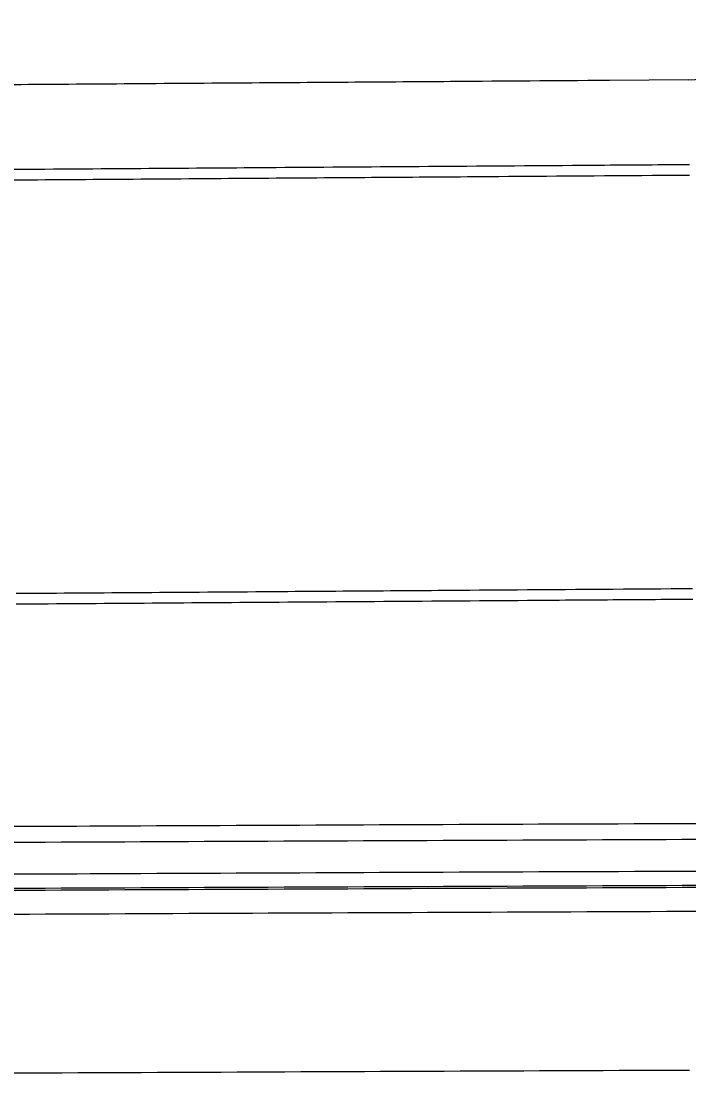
# Model space of a CAD drawing. Extents: x 2145147 to 2158018, y 137519 to 148068.
# Drawn here: x 2154453 to 2154495, y 142984.4 to 143050.6 of the extents above; entities that cross this region are included whole.
import ezdxf

# ---------------------------------------------------------------- set-up
doc = ezdxf.new("R2010")
doc.units = 0
doc.layers.add('PR_Phasing_Pavement_1', color=7, linetype='Continuous')

msp = doc.modelspace()

# ---------------------------------------------------------------- linework, layer by layer
at = {"layer": 'PR_Phasing_Pavement_1'}
for points in [[(2154495.008, 143046.859), (2154490.009, 143046.823), (2154489.652, 143046.82), (2154489.009, 143046.816), (2154488.647, 143046.813), (2154488.009, 143046.809), (2154487.642, 143046.806), (2154487.009, 143046.801), (2154486.637, 143046.799), (2154486.009, 143046.794), (2154485.632, 143046.792), (2154485.009, 143046.787), (2154484.627, 143046.784), (2154484.009, 143046.78), (2154483.622, 143046.777), (2154483.009, 143046.773), (2154482.617, 143046.77), (2154482.009, 143046.766), (2154481.612, 143046.763), (2154481.009, 143046.758), (2154480.607, 143046.756), (2154480.009, 143046.751), (2154479.602, 143046.748), (2154479.009, 143046.744), (2154478.597, 143046.741), (2154478.009, 143046.737), (2154477.592, 143046.734), (2154477.009, 143046.73), (2154476.587, 143046.727), (2154476.009, 143046.723), (2154475.582, 143046.72), (2154475.009, 143046.716), (2154474.577, 143046.712), (2154474.009, 143046.708), (2154473.572, 143046.705), (2154473.009, 143046.701), (2154472.567, 143046.698), (2154472.009, 143046.694), (2154471.562, 143046.691), (2154471.009, 143046.687), (2154470.557, 143046.684), (2154470.009, 143046.68), (2154469.552, 143046.676), (2154469.009, 143046.673), (2154468.547, 143046.669), (2154468.009, 143046.665), (2154467.542, 143046.662), (2154467.01, 143046.658), (2154466.537, 143046.655), (2154466.01, 143046.651), (2154465.532, 143046.648), (2154465.01, 143046.644), (2154464.527, 143046.641), (2154464.01, 143046.637), (2154463.522, 143046.633), (2154463.01, 143046.63), (2154462.517, 143046.626), (2154462.01, 143046.623), (2154461.512, 143046.619), (2154461.01, 143046.615), (2154460.507, 143046.612), (2154460.01, 143046.608), (2154459.502, 143046.605), (2154459.01, 143046.601), (2154458.497, 143046.597), (2154458.01, 143046.594), (2154457.492, 143046.59), (2154457.01, 143046.587), (2154456.487, 143046.583), (2154456.01, 143046.58), (2154455.482, 143046.576), (2154455.01, 143046.572), (2154454.477, 143046.569), (2154454.01, 143046.565), (2154453.472, 143046.561), (2154453.01, 143046.558), (2154452.467, 143046.554)], [(2154495.047, 143041.519), (2154494.715, 143041.516), (2154494.047, 143041.512), (2154493.71, 143041.509), (2154493.047, 143041.504), (2154492.705, 143041.502), (2154492.047, 143041.497), (2154491.7, 143041.495), (2154491.047, 143041.49), (2154490.695, 143041.488), (2154490.047, 143041.483), (2154489.69, 143041.48), (2154489.047, 143041.476), (2154488.685, 143041.473), (2154488.047, 143041.469), (2154487.68, 143041.466), (2154487.047, 143041.461), (2154486.675, 143041.459), (2154486.047, 143041.454), (2154485.67, 143041.452), (2154485.047, 143041.447), (2154484.665, 143041.444), (2154484.047, 143041.44), (2154483.66, 143041.437), (2154483.047, 143041.433), (2154482.655, 143041.43), (2154482.047, 143041.426), (2154481.65, 143041.423), (2154481.047, 143041.419), (2154480.645, 143041.416), (2154480.047, 143041.411), (2154479.64, 143041.409), (2154479.047, 143041.404), (2154478.635, 143041.401), (2154478.047, 143041.397), (2154477.63, 143041.394), (2154477.047, 143041.39), (2154476.625, 143041.387), (2154476.047, 143041.383), (2154475.62, 143041.38), (2154475.047, 143041.376), (2154474.615, 143041.373), (2154474.048, 143041.368), (2154473.61, 143041.365), (2154473.048, 143041.361), (2154472.605, 143041.358), (2154472.048, 143041.354), (2154471.6, 143041.351), (2154471.048, 143041.347), (2154470.595, 143041.344), (2154470.048, 143041.34), (2154469.59, 143041.337), (2154469.048, 143041.333), (2154468.585, 143041.329), (2154468.048, 143041.326), (2154467.58, 143041.322), (2154467.048, 143041.318), (2154466.575, 143041.315), (2154466.048, 143041.311), (2154465.57, 143041.308), (2154465.048, 143041.304), (2154464.565, 143041.301), (2154464.048, 143041.297), (2154463.56, 143041.293), (2154463.048, 143041.29), (2154462.555, 143041.286), (2154462.048, 143041.283), (2154461.55, 143041.279), (2154461.048, 143041.276), (2154460.545, 143041.272), (2154460.048, 143041.268), (2154459.54, 143041.265), (2154459.048, 143041.261), (2154458.535, 143041.258), (2154458.048, 143041.254), (2154457.53, 143041.25), (2154457.048, 143041.247), (2154456.525, 143041.243), (2154456.048, 143041.24), (2154455.52, 143041.236), (2154455.048, 143041.233), (2154454.515, 143041.229), (2154454.048, 143041.225), (2154453.51, 143041.222), (2154453.048, 143041.218), (2154452.505, 143041.214)], [(2154495.052, 143040.851), (2154494.72, 143040.849), (2154494.052, 143040.844), (2154493.715, 143040.841), (2154493.052, 143040.837), (2154492.71, 143040.834), (2154492.052, 143040.83), (2154491.705, 143040.827), (2154491.052, 143040.822), (2154490.7, 143040.82), (2154490.052, 143040.815), (2154489.695, 143040.813), (2154489.052, 143040.808), (2154488.69, 143040.806), (2154488.052, 143040.801), (2154487.685, 143040.798), (2154487.052, 143040.794), (2154486.68, 143040.791), (2154486.052, 143040.787), (2154485.675, 143040.784), (2154485.052, 143040.78), (2154484.67, 143040.777), (2154484.052, 143040.772), (2154483.665, 143040.77), (2154483.052, 143040.765), (2154482.66, 143040.762), (2154482.052, 143040.758), (2154481.655, 143040.755), (2154481.052, 143040.751), (2154480.65, 143040.748), (2154480.052, 143040.744), (2154479.645, 143040.741), (2154479.052, 143040.737), (2154478.64, 143040.734), (2154478.052, 143040.729), (2154477.635, 143040.726), (2154477.052, 143040.722), (2154476.63, 143040.719), (2154476.052, 143040.715), (2154475.625, 143040.712), (2154475.052, 143040.708), (2154474.62, 143040.705), (2154474.052, 143040.701), (2154473.615, 143040.698), (2154473.052, 143040.694), (2154472.61, 143040.691), (2154472.052, 143040.687), (2154471.605, 143040.683), (2154471.052, 143040.679), (2154470.6, 143040.676), (2154470.052, 143040.672), (2154469.595, 143040.669), (2154469.052, 143040.665), (2154468.59, 143040.662), (2154468.052, 143040.658), (2154467.585, 143040.655), (2154467.052, 143040.651), (2154466.58, 143040.647), (2154466.053, 143040.644), (2154465.575, 143040.64), (2154465.053, 143040.636), (2154464.57, 143040.633), (2154464.053, 143040.629), (2154463.565, 143040.626), (2154463.053, 143040.622), (2154462.56, 143040.619), (2154462.053, 143040.615), (2154461.555, 143040.611), (2154461.053, 143040.608), (2154460.55, 143040.604), (2154460.053, 143040.601), (2154459.545, 143040.597), (2154459.053, 143040.594), (2154458.54, 143040.59), (2154458.053, 143040.586), (2154457.535, 143040.583), (2154457.053, 143040.579), (2154456.53, 143040.576), (2154456.053, 143040.572), (2154455.525, 143040.568), (2154455.053, 143040.565), (2154454.52, 143040.561), (2154454.053, 143040.558), (2154453.515, 143040.554), (2154453.053, 143040.551), (2154452.51, 143040.547)], [(2154495.238, 143014.832), (2154494.906, 143014.829), (2154494.238, 143014.825), (2154493.901, 143014.822), (2154493.238, 143014.817), (2154492.896, 143014.815), (2154492.238, 143014.81), (2154491.891, 143014.808), (2154491.238, 143014.803), (2154490.886, 143014.801), (2154490.238, 143014.796), (2154489.881, 143014.793), (2154489.238, 143014.789), (2154488.876, 143014.786), (2154488.238, 143014.782), (2154487.871, 143014.779), (2154487.238, 143014.775), (2154486.866, 143014.772), (2154486.238, 143014.767), (2154485.861, 143014.765), (2154485.238, 143014.76), (2154484.856, 143014.757), (2154484.238, 143014.753), (2154483.851, 143014.75), (2154483.238, 143014.746), (2154482.846, 143014.743), (2154482.238, 143014.739), (2154481.841, 143014.736), (2154481.238, 143014.732), (2154480.836, 143014.729), (2154480.238, 143014.724), (2154479.831, 143014.722), (2154479.238, 143014.717), (2154478.826, 143014.714), (2154478.238, 143014.71), (2154477.821, 143014.707), (2154477.238, 143014.703), (2154476.816, 143014.7), (2154476.238, 143014.696), (2154475.811, 143014.693), (2154475.238, 143014.689), (2154474.806, 143014.686), (2154474.238, 143014.682), (2154473.801, 143014.678), (2154473.238, 143014.674), (2154472.796, 143014.671), (2154472.238, 143014.667), (2154471.791, 143014.664), (2154471.238, 143014.66), (2154470.786, 143014.657), (2154470.239, 143014.653), (2154469.781, 143014.65), (2154469.239, 143014.646), (2154468.776, 143014.642), (2154468.239, 143014.639), (2154467.771, 143014.635), (2154467.239, 143014.631), (2154466.766, 143014.628), (2154466.239, 143014.624), (2154465.761, 143014.621), (2154465.239, 143014.617), (2154464.756, 143014.614), (2154464.239, 143014.61), (2154463.751, 143014.607), (2154463.239, 143014.603), (2154462.746, 143014.599), (2154462.239, 143014.596), (2154461.741, 143014.592), (2154461.239, 143014.589), (2154460.736, 143014.585), (2154460.239, 143014.581), (2154459.731, 143014.578), (2154459.239, 143014.574), (2154458.726, 143014.571), (2154458.239, 143014.567), (2154457.721, 143014.563), (2154457.239, 143014.56), (2154456.716, 143014.556), (2154456.239, 143014.553), (2154455.711, 143014.549), (2154455.239, 143014.546), (2154454.706, 143014.542), (2154454.239, 143014.538), (2154453.701, 143014.535), (2154453.239, 143014.531), (2154452.696, 143014.527)], [(2154495.243, 143014.164), (2154494.911, 143014.162), (2154494.243, 143014.157), (2154493.906, 143014.155), (2154493.243, 143014.15), (2154492.901, 143014.147), (2154492.243, 143014.143), (2154491.896, 143014.14), (2154491.243, 143014.135), (2154490.891, 143014.133), (2154490.243, 143014.128), (2154489.886, 143014.126), (2154489.243, 143014.121), (2154488.881, 143014.119), (2154488.243, 143014.114), (2154487.876, 143014.111), (2154487.243, 143014.107), (2154486.871, 143014.104), (2154486.243, 143014.1), (2154485.866, 143014.097), (2154485.243, 143014.093), (2154484.861, 143014.09), (2154484.243, 143014.085), (2154483.856, 143014.083), (2154483.243, 143014.078), (2154482.851, 143014.075), (2154482.243, 143014.071), (2154481.846, 143014.068), (2154481.243, 143014.064), (2154480.841, 143014.061), (2154480.243, 143014.057), (2154479.836, 143014.054), (2154479.243, 143014.05), (2154478.831, 143014.047), (2154478.243, 143014.042), (2154477.826, 143014.039), (2154477.243, 143014.035), (2154476.821, 143014.032), (2154476.243, 143014.028), (2154475.816, 143014.025), (2154475.243, 143014.021), (2154474.811, 143014.018), (2154474.243, 143014.014), (2154473.806, 143014.011), (2154473.243, 143014.007), (2154472.801, 143014.004), (2154472.243, 143014), (2154471.796, 143013.996), (2154471.243, 143013.992), (2154470.791, 143013.989), (2154470.243, 143013.985), (2154469.786, 143013.982), (2154469.243, 143013.978), (2154468.781, 143013.975), (2154468.243, 143013.971), (2154467.776, 143013.968), (2154467.243, 143013.964), (2154466.771, 143013.96), (2154466.243, 143013.957), (2154465.766, 143013.953), (2154465.243, 143013.949), (2154464.761, 143013.946), (2154464.243, 143013.942), (2154463.756, 143013.939), (2154463.243, 143013.935), (2154462.751, 143013.932), (2154462.243, 143013.928), (2154461.746, 143013.924), (2154461.244, 143013.921), (2154460.741, 143013.917), (2154460.244, 143013.914), (2154459.736, 143013.91), (2154459.244, 143013.907), (2154458.731, 143013.903), (2154458.244, 143013.899), (2154457.726, 143013.896), (2154457.244, 143013.892), (2154456.721, 143013.889), (2154456.244, 143013.885), (2154455.716, 143013.881), (2154455.244, 143013.878), (2154454.711, 143013.874), (2154454.244, 143013.871), (2154453.706, 143013.867), (2154453.244, 143013.864), (2154452.701, 143013.86)], [(2154452.513, 142999.885), (2154453.514, 142999.89), (2154454.516, 142999.895), (2154455.517, 142999.899), (2154456.518, 142999.904), (2154457.337, 142999.908), (2154457.52, 142999.909), (2154458.521, 142999.913), (2154459.522, 142999.918), (2154460.524, 142999.922), (2154461.525, 142999.927), (2154462.526, 142999.931), (2154463.527, 142999.936), (2154464.529, 142999.94), (2154465.53, 142999.945), (2154466.531, 142999.949), (2154467.533, 142999.954), (2154468.534, 142999.958), (2154469.535, 142999.963), (2154470.536, 142999.967), (2154471.538, 142999.971), (2154472.539, 142999.976), (2154473.54, 142999.98), (2154474.542, 142999.984), (2154475.543, 142999.989), (2154476.544, 142999.993), (2154477.545, 142999.997), (2154478.547, 143000.002), (2154479.548, 143000.006), (2154480.549, 143000.01), (2154481.551, 143000.014), (2154482.552, 143000.018), (2154483.553, 143000.023), (2154484.554, 143000.027), (2154485.556, 143000.031), (2154486.557, 143000.035), (2154487.558, 143000.039), (2154488.56, 143000.043), (2154489.561, 143000.047), (2154490.562, 143000.051), (2154491.564, 143000.055), (2154492.565, 143000.059), (2154493.566, 143000.063), (2154494.567, 143000.067), (2154494.978, 143000.069), (2154494.98, 143000.069), (2154495.569, 143000.066)], [(2154452.518, 142998.885), (2154453.519, 142998.89), (2154454.52, 142998.895), (2154455.522, 142998.899), (2154456.523, 142998.904), (2154457.342, 142998.908), (2154457.524, 142998.909), (2154458.526, 142998.913), (2154459.527, 142998.918), (2154460.528, 142998.922), (2154461.529, 142998.927), (2154462.531, 142998.931), (2154463.532, 142998.936), (2154464.533, 142998.94), (2154465.534, 142998.945), (2154466.536, 142998.949), (2154467.537, 142998.954), (2154468.538, 142998.958), (2154469.54, 142998.963), (2154470.541, 142998.967), (2154471.542, 142998.971), (2154472.543, 142998.976), (2154473.545, 142998.98), (2154474.546, 142998.984), (2154475.547, 142998.989), (2154476.548, 142998.993), (2154477.55, 142998.997), (2154478.551, 142999.002), (2154479.552, 142999.006), (2154480.554, 142999.01), (2154481.555, 142999.014), (2154482.556, 142999.018), (2154483.557, 142999.023), (2154484.559, 142999.027), (2154485.56, 142999.031), (2154486.561, 142999.035), (2154487.562, 142999.039), (2154488.564, 142999.043), (2154489.565, 142999.047), (2154490.566, 142999.051), (2154491.568, 142999.055), (2154492.569, 142999.059), (2154493.57, 142999.063), (2154494.571, 142999.067), (2154494.982, 142999.069), (2154494.984, 142999.069), (2154495.573, 142999.066)], [(2154452.527, 142996.885), (2154453.529, 142996.89), (2154454.53, 142996.895), (2154455.531, 142996.899), (2154456.532, 142996.904), (2154457.351, 142996.908), (2154457.533, 142996.909), (2154458.535, 142996.913), (2154459.536, 142996.918), (2154460.537, 142996.922), (2154461.538, 142996.927), (2154462.54, 142996.931), (2154463.541, 142996.936), (2154464.542, 142996.94), (2154465.543, 142996.945), (2154466.545, 142996.949), (2154467.546, 142996.954), (2154468.547, 142996.958), (2154469.548, 142996.963), (2154470.55, 142996.967), (2154471.551, 142996.971), (2154472.552, 142996.976), (2154473.553, 142996.98), (2154474.555, 142996.984), (2154475.556, 142996.989), (2154476.557, 142996.993), (2154477.558, 142996.997), (2154478.559, 142997.002), (2154479.561, 142997.006), (2154480.562, 142997.01), (2154481.563, 142997.014), (2154482.564, 142997.018), (2154483.566, 142997.023), (2154484.567, 142997.027), (2154485.568, 142997.031), (2154486.569, 142997.035), (2154487.571, 142997.039), (2154488.572, 142997.043), (2154489.573, 142997.047), (2154490.574, 142997.051), (2154491.576, 142997.055), (2154492.577, 142997.059), (2154493.578, 142997.063), (2154494.579, 142997.067), (2154494.99, 142997.069), (2154494.992, 142997.069), (2154495.581, 142997.066)], [(2154452.531, 142995.991), (2154453.533, 142995.995), (2154454.534, 142996), (2154455.535, 142996.005), (2154456.536, 142996.009), (2154457.355, 142996.013), (2154457.538, 142996.014), (2154458.539, 142996.019), (2154459.54, 142996.023), (2154460.541, 142996.028), (2154461.542, 142996.032), (2154462.544, 142996.037), (2154463.545, 142996.041), (2154464.546, 142996.046), (2154465.547, 142996.05), (2154466.549, 142996.055), (2154467.55, 142996.059), (2154468.551, 142996.064), (2154469.552, 142996.068), (2154470.553, 142996.072), (2154471.555, 142996.077), (2154472.556, 142996.081), (2154473.557, 142996.085), (2154474.558, 142996.09), (2154475.56, 142996.094), (2154476.561, 142996.098), (2154477.562, 142996.103), (2154478.563, 142996.107), (2154479.564, 142996.111), (2154480.566, 142996.115), (2154481.567, 142996.12), (2154482.568, 142996.124), (2154483.569, 142996.128), (2154484.571, 142996.132), (2154485.572, 142996.136), (2154486.573, 142996.14), (2154487.574, 142996.144), (2154488.575, 142996.148), (2154489.577, 142996.153), (2154490.578, 142996.157), (2154491.579, 142996.161), (2154492.58, 142996.165), (2154493.582, 142996.169), (2154494.583, 142996.173), (2154494.991, 142996.174), (2154495.576, 142996.171)], [(2154452.532, 142995.865), (2154453.533, 142995.87), (2154454.534, 142995.875), (2154455.536, 142995.879), (2154456.537, 142995.884), (2154457.356, 142995.888), (2154457.538, 142995.889), (2154458.539, 142995.893), (2154459.541, 142995.898), (2154460.542, 142995.902), (2154461.543, 142995.907), (2154462.544, 142995.911), (2154463.545, 142995.916), (2154464.547, 142995.92), (2154465.548, 142995.925), (2154466.549, 142995.929), (2154467.55, 142995.934), (2154468.552, 142995.938), (2154469.553, 142995.943), (2154470.554, 142995.947), (2154471.555, 142995.951), (2154472.556, 142995.956), (2154473.558, 142995.96), (2154474.559, 142995.964), (2154475.56, 142995.969), (2154476.561, 142995.973), (2154477.563, 142995.977), (2154478.564, 142995.982), (2154479.565, 142995.986), (2154480.566, 142995.99), (2154481.567, 142995.994), (2154482.569, 142995.998), (2154483.57, 142996.003), (2154484.571, 142996.007), (2154485.572, 142996.011), (2154486.574, 142996.015), (2154487.575, 142996.019), (2154488.576, 142996.023), (2154489.577, 142996.027), (2154490.578, 142996.031), (2154491.58, 142996.035), (2154492.581, 142996.039), (2154493.582, 142996.043), (2154494.583, 142996.047), (2154494.994, 142996.049), (2154494.996, 142996.049), (2154495.585, 142996.046)], [(2154452.539, 142994.359), (2154453.54, 142994.363), (2154454.542, 142994.368), (2154455.543, 142994.373), (2154456.544, 142994.377), (2154457.363, 142994.381), (2154457.545, 142994.382), (2154458.546, 142994.387), (2154459.547, 142994.391), (2154460.549, 142994.396), (2154461.55, 142994.4), (2154462.551, 142994.405), (2154463.552, 142994.409), (2154464.553, 142994.414), (2154465.555, 142994.418), (2154466.556, 142994.423), (2154467.557, 142994.427), (2154468.558, 142994.432), (2154469.559, 142994.436), (2154470.561, 142994.44), (2154471.562, 142994.445), (2154472.563, 142994.449), (2154473.564, 142994.454), (2154474.565, 142994.458), (2154475.567, 142994.462), (2154476.568, 142994.466), (2154477.569, 142994.471), (2154478.57, 142994.475), (2154479.571, 142994.479), (2154480.573, 142994.483), (2154481.574, 142994.488), (2154482.575, 142994.492), (2154483.576, 142994.496), (2154484.577, 142994.5), (2154485.579, 142994.504), (2154486.58, 142994.508), (2154487.581, 142994.512), (2154488.582, 142994.516), (2154489.583, 142994.521), (2154490.585, 142994.525), (2154491.586, 142994.529), (2154492.587, 142994.533), (2154493.588, 142994.537), (2154494.589, 142994.541), (2154495, 142994.542), (2154495.002, 142994.542), (2154495.591, 142994.539)], [(2154452.586, 142984.362), (2154453.587, 142984.367), (2154454.588, 142984.372), (2154455.589, 142984.376), (2154456.59, 142984.381), (2154457.409, 142984.385), (2154457.591, 142984.385), (2154458.592, 142984.39), (2154459.593, 142984.395), (2154460.594, 142984.399), (2154461.595, 142984.404), (2154462.596, 142984.408), (2154463.597, 142984.413), (2154464.598, 142984.417), (2154465.599, 142984.422), (2154466.6, 142984.426), (2154467.601, 142984.431), (2154468.602, 142984.435), (2154469.603, 142984.439), (2154470.604, 142984.444), (2154471.605, 142984.448), (2154472.606, 142984.453), (2154473.607, 142984.457), (2154474.608, 142984.461), (2154475.609, 142984.466), (2154476.61, 142984.47), (2154477.612, 142984.474), (2154478.613, 142984.478), (2154479.614, 142984.483), (2154480.615, 142984.487), (2154481.616, 142984.491), (2154482.617, 142984.495), (2154483.618, 142984.499), (2154484.619, 142984.503), (2154485.62, 142984.508), (2154486.621, 142984.512), (2154487.622, 142984.516), (2154488.623, 142984.52), (2154489.624, 142984.524), (2154490.625, 142984.528), (2154491.626, 142984.532), (2154492.627, 142984.536), (2154493.628, 142984.54), (2154494.629, 142984.544), (2154495.039, 142984.546)]]:
    msp.add_lwpolyline(points, dxfattribs=at)
msp.add_arc((2154494.98, 143050.851), 3.992, 270.40878, 355.87964, dxfattribs=at)

doc.saveas('drawing.dxf')
